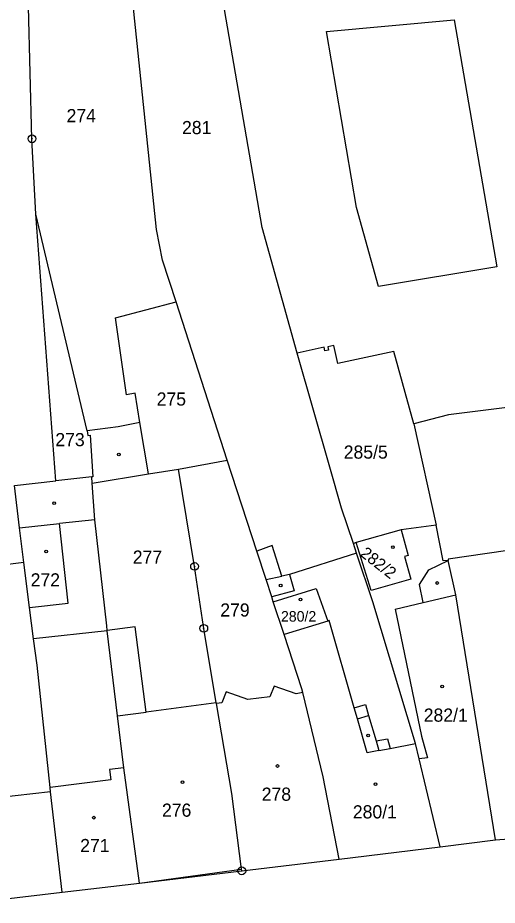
# Model space of a CAD drawing. Extents: x -733394 to -722299, y -1082822 to -1075049.
# Drawn here: x -728658.5 to -728596.6, y -1079291.8 to -1079177.2 of the extents above; entities that cross this region are included whole.
import ezdxf

# ---------------------------------------------------------------- set-up
doc = ezdxf.new("R2010")
doc.units = 0
for name, color, linetype in [('Hranice parcel', 7, 'Continuous'), ('Parcelní čísla', 7, 'Continuous'), ('Vnitřní kresba', 7, 'Continuous'), ('Značky bodu BP', 7, 'Continuous'), ('Značky budov', 7, 'Continuous')]:
    doc.layers.add(name, color=color, linetype=linetype)

msp = doc.modelspace()

# ---------------------------------------------------------------- linework, layer by layer
at = {"layer": 'Hranice parcel'}
for p, q in [((-728653.6, -1079237.04), (-728656.17, -1079202.59)), ((-728649.53, -1079230.56), (-728656.17, -1079202.59)), ((-728631.45, -1079234.36), (-728638.06, -1079213.92)), ((-728641.62, -1079236.13), (-728642.74, -1079229.47)), ((-728607.35, -1079229.65), (-728604.47, -1079242.75)), ((-728637.76, -1079235.52), (-728631.45, -1079234.36)), ((-728627.63, -1079246.1), (-728631.45, -1079234.36)), ((-728641.62, -1079236.13), (-728637.76, -1079235.52)), ((-728604.47, -1079242.75), (-728609.01, -1079243.36)), ((-728609.01, -1079243.36), (-728614.81, -1079245)), ((-728614.81, -1079245), (-728615.17, -1079245.1)), ((-728614.75, -1079246.38), (-728615.17, -1079245.1)), ((-728657.72, -1079247.55), (-728669.53, -1079249.02)), ((-728624.1, -1079256.85), (-728625.55, -1079252.64)), ((-728646.95, -1079256.39), (-728656.47, -1079257.44)), ((-728646.95, -1079256.39), (-728646.96, -1079256.35)), ((-728632.85, -1079265.78), (-728632.87, -1079265.69)), ((-728596.81, -1079283.36), (-728580.43, -1079282.08)), ((-728617, -1079285.86), (-728603.97, -1079284.28)), ((-728603.97, -1079284.28), (-728596.81, -1079283.36)), ((-728629.58, -1079287.38), (-728617, -1079285.86)), ((-728642.8, -1079288.97), (-728629.58, -1079287.38)), ((-728652.76, -1079290.13), (-728642.8, -1079288.97)), ((-728666.91, -1079291.82), (-728652.76, -1079290.13))]:
    msp.add_line(p, q, dxfattribs=at)
for points in [[(-728638.06, -1079213.92), (-728639.81, -1079208.52), (-728640.58, -1079204.55), (-728645.89, -1079153.63), (-728648.32, -1079133.16)], [(-728622.41, -1079220.52), (-728626.94, -1079204.33), (-728633.82, -1079164.43), (-728636.57, -1079134.68)], [(-728656.17, -1079202.59), (-728656.68, -1079192.86), (-728657.11, -1079175.83), (-728656.74, -1079147.4)], [(-728642.74, -1079229.47), (-728643.34, -1079225.7), (-728644.47, -1079225.91), (-728645.88, -1079215.99), (-728638.06, -1079213.92)], [(-728607.35, -1079229.65), (-728609.96, -1079220.31), (-728617.19, -1079221.89), (-728617.7, -1079219.55), (-728618.48, -1079219.72), (-728618.39, -1079220.16), (-728618.84, -1079220.25), (-728618.94, -1079219.76), (-728622.41, -1079220.52)], [(-728615.17, -1079245.1), (-728616.69, -1079240.56), (-728618.23, -1079235.25), (-728622.41, -1079220.52)], [(-728580.93, -1079242.8), (-728585.37, -1079226.03), (-728587.1, -1079226.52), (-728602.9, -1079228.51), (-728607.35, -1079229.65)], [(-728642.74, -1079229.47), (-728645.54, -1079230.05), (-728649.53, -1079230.56)], [(-728649.53, -1079230.56), (-728649.46, -1079231.16), (-728649.16, -1079231.14), (-728648.83, -1079236.51), (-728648.93, -1079236.52), (-728653.6, -1079237.04)], [(-728646.96, -1079256.35), (-728647.03, -1079255.73), (-728648.56, -1079242.07), (-728648.89, -1079237.32), (-728641.62, -1079236.13)], [(-728632.87, -1079265.69), (-728634.49, -1079256.07), (-728634.65, -1079254.98), (-728635.68, -1079248.07), (-728637.76, -1079235.52)], [(-728657.72, -1079247.55), (-728658.28, -1079243.07), (-728658.95, -1079237.64), (-728653.6, -1079237.04)], [(-728602.91, -1079247.29), (-728603.58, -1079247.35), (-728604.47, -1079242.75)], [(-728609.01, -1079243.36), (-728608.09, -1079246.67), (-728608.57, -1079246.81), (-728607.75, -1079249.71), (-728612.89, -1079251.19), (-728614.81, -1079245)], [(-728614.75, -1079246.38), (-728623.41, -1079249.1), (-728624.39, -1079249.31), (-728625.65, -1079245.39), (-728627.63, -1079246.1)], [(-728590.17, -1079245.27), (-728602.94, -1079247.13), (-728602.91, -1079247.29)], [(-728625.55, -1079252.64), (-728625.71, -1079252.02), (-728626.45, -1079249.75), (-728627.63, -1079246.1)], [(-728603.97, -1079284.28), (-728606.69, -1079272.92), (-728607.17, -1079270.92), (-728612.66, -1079252.64), (-728614.75, -1079246.38)], [(-728656.47, -1079257.44), (-728657, -1079253.36), (-728657.72, -1079247.55)], [(-728596.81, -1079283.36), (-728601.95, -1079251.76), (-728602.91, -1079247.29)], [(-728625.55, -1079252.64), (-728619.97, -1079250.93), (-728618.49, -1079255.13), (-728624.1, -1079256.85)], [(-728632.87, -1079265.69), (-728641.92, -1079266.87), (-728643.36, -1079255.87), (-728646.96, -1079256.35)], [(-728642.8, -1079288.97), (-728644.8, -1079274.07), (-728645.62, -1079267.35), (-728646.95, -1079256.39)], [(-728621.72, -1079264.37), (-728621.84, -1079263.89), (-728624.1, -1079256.85)], [(-728652.76, -1079290.13), (-728654.27, -1079277.17), (-728654.34, -1079276.6), (-728656.02, -1079260.84), (-728656.47, -1079257.44)], [(-728621.72, -1079264.37), (-728622.54, -1079264.51), (-728625.4, -1079263.53), (-728625.95, -1079264.91), (-728628.82, -1079265.25), (-728631.59, -1079264.27), (-728632.17, -1079265.68), (-728632.85, -1079265.78)], [(-728617, -1079285.86), (-728619.08, -1079275.22), (-728621.72, -1079264.37)], [(-728629.58, -1079287.38), (-728629.61, -1079287.18), (-728630.87, -1079277.38), (-728632.85, -1079265.78)]]:
    msp.add_lwpolyline(points, dxfattribs=at)
at = {"layer": 'Vnitřní kresba'}
for p, q in [((-728618.64, -1079179.01), (-728602.14, -1079177.48)), ((-728602.14, -1079177.48), (-728596.65, -1079209.39)), ((-728614.78, -1079201.72), (-728618.64, -1079179.01)), ((-728611.92, -1079211.92), (-728614.78, -1079201.72)), ((-728596.65, -1079209.39), (-728611.92, -1079211.92)), ((-728648.89, -1079237.32), (-728648.93, -1079236.52)), ((-728648.56, -1079242.07), (-728653.11, -1079242.52)), ((-728658.28, -1079243.07), (-728653.11, -1079242.52)), ((-728652.01, -1079252.83), (-728653.11, -1079242.52)), ((-728605.42, -1079248.52), (-728602.91, -1079247.29)), ((-728606.64, -1079250.42), (-728605.42, -1079248.52)), ((-728626.45, -1079249.75), (-728624.39, -1079249.31)), ((-728623.41, -1079249.1), (-728622.8, -1079251.22)), ((-728622.8, -1079251.22), (-728625.71, -1079252.02)), ((-728606.16, -1079252.73), (-728606.64, -1079250.42)), ((-728606.16, -1079252.73), (-728601.95, -1079251.76)), ((-728657, -1079253.36), (-728652.01, -1079252.83)), ((-728609.79, -1079253.57), (-728606.16, -1079252.73)), ((-728609.79, -1079253.57), (-728606.37, -1079269.98)), ((-728618.3, -1079255.06), (-728618.49, -1079255.13)), ((-728615.05, -1079266.32), (-728618.3, -1079255.06)), ((-728615.05, -1079266.32), (-728613.61, -1079265.9)), ((-728613.61, -1079265.9), (-728613.2, -1079267.34)), ((-728645.62, -1079267.35), (-728641.92, -1079266.87)), ((-728614.63, -1079267.75), (-728615.05, -1079266.32)), ((-728614.63, -1079267.75), (-728613.2, -1079267.34)), ((-728613.37, -1079272.13), (-728614.63, -1079267.75)), ((-728613.2, -1079267.34), (-728612.23, -1079270.61)), ((-728612.23, -1079270.61), (-728610.76, -1079270.32)), ((-728612.23, -1079270.61), (-728611.87, -1079271.84)), ((-728610.76, -1079270.32), (-728610.44, -1079271.56)), ((-728606.37, -1079269.98), (-728605.6, -1079272.78)), ((-728611.87, -1079271.84), (-728613.37, -1079272.13)), ((-728611.87, -1079271.84), (-728610.44, -1079271.56)), ((-728610.44, -1079271.56), (-728607.17, -1079270.92)), ((-728605.6, -1079272.78), (-728606.69, -1079272.92)), ((-728644.8, -1079274.07), (-728646.67, -1079274.28)), ((-728646.67, -1079274.28), (-728646.51, -1079275.63)), ((-728646.51, -1079275.63), (-728654.34, -1079276.6)), ((-728654.27, -1079277.17), (-728666.09, -1079278.54)), ((-728642.8, -1079288.97), (-728629.61, -1079287.18))]:
    msp.add_line(p, q, dxfattribs=at)
at = {"layer": 'Značky bodu BP'}
for centre, radius in [((-728656.68, -1079192.86), 0.5), ((-728656.68, -1079192.86), 0.0303), ((-728635.68, -1079248.07), 0.5), ((-728635.68, -1079248.07), 0.0303), ((-728634.49, -1079256.07), 0.5), ((-728634.49, -1079256.07), 0.0303), ((-728629.58, -1079287.38), 0.5), ((-728629.58, -1079287.38), 0.0303)]:
    msp.add_circle(centre, radius, dxfattribs=at)
at = {"layer": 'Značky budov'}
for centre in [(-728645.47, -1079233.61), (-728653.81, -1079239.91), (-728610.06, -1079245.57), (-728654.85, -1079246.16), (-728604.35, -1079250.21), (-728624.56, -1079250.55), (-728621.99, -1079252.35), (-728603.72, -1079263.58), (-728613.28, -1079269.89), (-728624.96, -1079273.84), (-728637.24, -1079275.94), (-728612.31, -1079276.19), (-728648.7, -1079280.51)]:
    msp.add_circle(centre, 0.175, dxfattribs=at)

# ---------------------------------------------------------------- texts
at = {"layer": 'Parcelní čísla'}
for s, height, p in [('274', 1.7, (-728652.21, -1079190.72)), ('281', 1.7, (-728637.3, -1079192.26)), ('275', 1.7, (-728640.58, -1079227.31)), ('273', 1.7, (-728653.66, -1079232.55)), ('285/5', 1.7, (-728616.42, -1079234.16)), ('277', 1.7, (-728643.66, -1079247.72)), ('272', 1.7, (-728656.85, -1079250.66)), ('279', 1.7, (-728632.36, -1079254.55)), ('280/2', 1.36, (-728624.52, -1079255.2)), ('282/1', 1.7, (-728606.09, -1079268.12)), ('278', 1.7, (-728627.01, -1079278.33)), ('276', 1.7, (-728639.89, -1079280.39)), ('280/1', 1.7, (-728615.24, -1079280.61)), ('271', 1.7, (-728650.45, -1079284.96))]:
    msp.add_text(s, height=height, dxfattribs=at).set_placement(p)
msp.add_text('282/2', height=1.53, rotation=322, dxfattribs=at).set_placement((-728614.42, -1079246.62))

doc.saveas('drawing.dxf')
